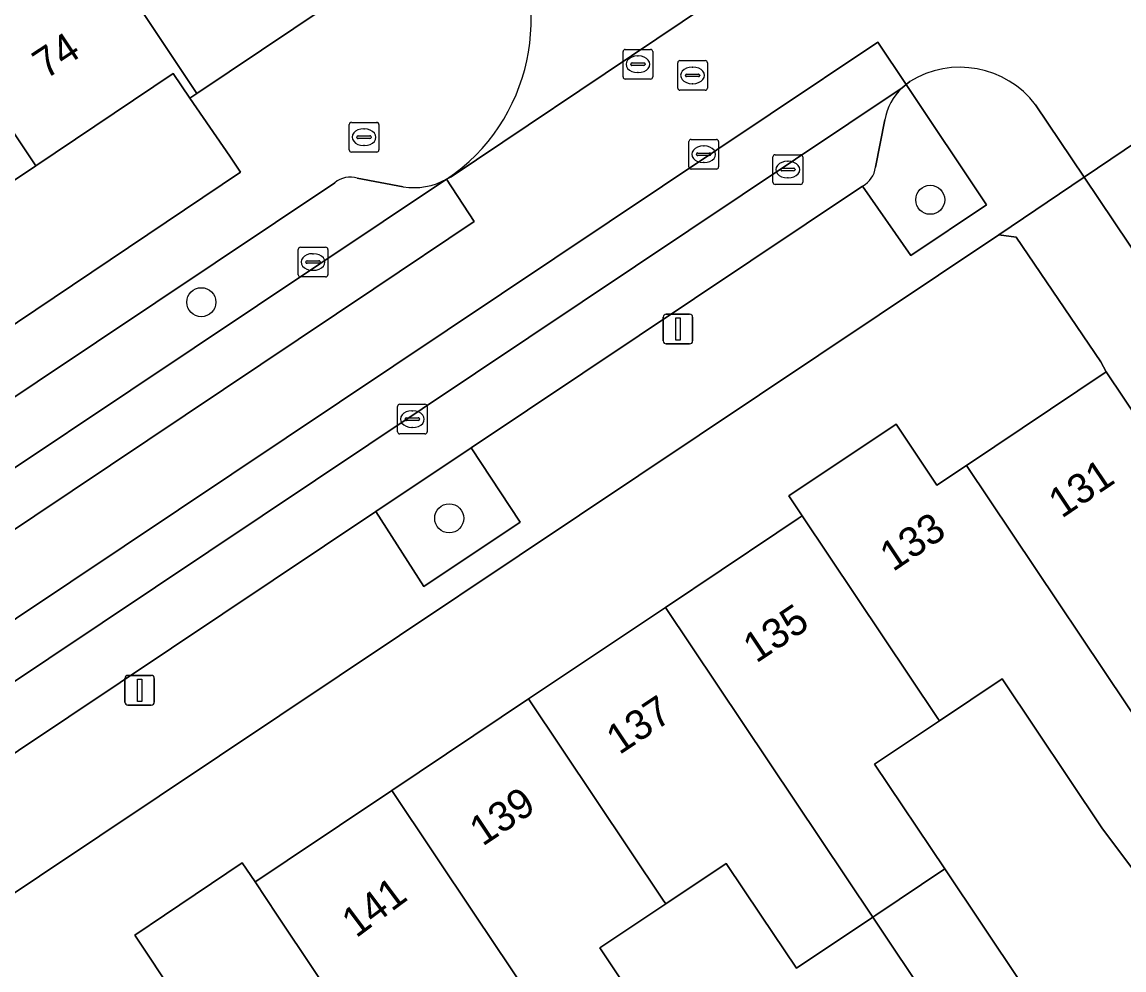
# Model space of a CAD drawing. Extents: x 158352 to 159489, y 383828 to 384603.
# Drawn here: x 158899.1 to 158936.22, y 384248.15 to 384280.08 of the extents above; entities that cross this region are included whole.
import ezdxf

# ---------------------------------------------------------------- set-up
doc = ezdxf.new("R2010")
doc.units = 0
for name, color, linetype in [('IMGEO_Boom', 7, 'Continuous'), ('IMGEO_Brandkraan', 7, 'Continuous'), ('IMGEO_Erf', 7, 'Continuous'), ('IMGEO_Groenvoorziening', 7, 'Continuous'), ('IMGEO_Kolk', 7, 'Continuous'), ('IMGEO_Lichtmast', 7, 'Continuous'), ('IMGEO_Pand', 7, 'Continuous'), ('IMGEO_Pand_nummerreeks', 7, 'Continuous'), ('IMGEO_Parkeervlak_open', 7, 'Continuous'), ('IMGEO_Rijbaan_lokaal_gesloten', 7, 'Continuous'), ('IMGEO_Rijbaan_lokaal_open', 7, 'Continuous'), ('IMGEO_Rioolput', 7, 'Continuous'), ('IMGEO_Voetpad_open', 7, 'Continuous')]:
    doc.layers.add(name, color=color, linetype=linetype)

msp = doc.modelspace()

# ---------------------------------------------------------------- linework, layer by layer
at = {"layer": 'IMGEO_Boom'}
for centre in [(158929.69, 384274.094), (158905.137, 384270.645), (158913.488, 384263.366)]:
    msp.add_circle(centre, 0.489, dxfattribs=at)
at = {"layer": 'IMGEO_Brandkraan'}
for p, q in [((158910.119, 384275.777), (158910.119, 384276.629)), ((158910.194, 384276.703), (158911.046, 384276.703)), ((158910.607, 384276.483), (158910.632, 384276.483)), ((158911.12, 384276.629), (158911.12, 384275.777)), ((158910.378, 384276.197), (158910.378, 384276.209)), ((158910.816, 384276.16), (158910.418, 384276.16)), ((158910.421, 384276.246), (158910.819, 384276.246)), ((158910.862, 384276.209), (158910.862, 384276.197)), ((158911.046, 384275.703), (158910.194, 384275.703)), ((158910.63, 384275.923), (158910.605, 384275.923))]:
    msp.add_line(p, q, dxfattribs=at)
for points in [[(158910.119, 384275.777), (158910.119, 384276.629)], [(158910.194, 384276.703), (158911.046, 384276.703)], [(158911.12, 384276.629), (158911.12, 384275.777)], [(158911.046, 384275.703), (158910.194, 384275.703)]]:
    msp.add_lwpolyline(points, dxfattribs=at)
for centre, radius, start, end in [((158910.196, 384276.627), 0.0765, 91.552, 178.448), ((158910.196, 384276.627), 0.0765, 91.552, 178.448), ((158911.044, 384276.627), 0.0765, 1.552, 88.448), ((158911.044, 384276.627), 0.0765, 1.552, 88.448), ((158910.418, 384276.206), 0.0403, 85.8775, 175.7526), ((158910.415, 384276.196), 0.0366, 178.938, 274.7102), ((158910.819, 384276.203), 0.043, 264.8664, 352.4533), ((158910.823, 384276.208), 0.0386, 1.7309, 96.639), ((158910.196, 384275.779), 0.0765, 181.552, 268.448), ((158910.196, 384275.779), 0.0765, 181.552, 268.448), ((158911.044, 384275.779), 0.0765, 271.552, 358.448), ((158911.044, 384275.779), 0.0765, 271.552, 358.448)]:
    msp.add_arc(centre, radius, start, end, dxfattribs=at)
for centre, major_axis, ratio, start_param, end_param in [((158910.606, 384276.203), (-0.387, 0.002), 0.722429, 4.712389, 7.853982), ((158910.631, 384276.203), (-0.39, 0.002), 0.717154, 1.570796, 4.712389)]:
    msp.add_ellipse(centre, major_axis=major_axis, ratio=ratio, start_param=start_param, end_param=end_param, dxfattribs=at)
at = {"layer": 'IMGEO_Erf'}
for points in [[(158824.924, 384220.195), (158906.452, 384275.023), (158906.1, 384275.563), (158904.752, 384277.514), (158904.194, 384278.344), (158899.561, 384275.241), (158894.795, 384272.049)], [(158898.695, 384243.511), (158903.302, 384246.595), (158904.284, 384247.252), (158902.893, 384249.33), (158903.895, 384250), (158906.519, 384251.756), (158906.947, 384251.116), (158907.045, 384251.182), (158908.027, 384251.839), (158911.554, 384254.2), (158916.162, 384257.283), (158920.77, 384260.367), (158924.521, 384262.877), (158925.239, 384263.358), (158925.377, 384263.451), (158924.927, 384264.123), (158928.539, 384266.54), (158929.916, 384264.482), (158930.912, 384265.149), (158935.621, 384268.3), (158935.437, 384268.635), (158932.586, 384272.838), (158932.003, 384272.919), (158849.203, 384217.574)], [(158937.496, 384250.25), (158935.497, 384252.909), (158932.115, 384257.962), (158929.999, 384256.546), (158927.818, 384255.087), (158930.181, 384251.555), (158935.303, 384243.901)], [(158929.702, 384247.023), (158927.755, 384249.931), (158925.186, 384248.211), (158923.988, 384250), (158922.821, 384251.744), (158920.783, 384250.38), (158920.215, 384250), (158918.563, 384248.894), (158920.954, 384245.322)]]:
    msp.add_lwpolyline(points, dxfattribs=at)
at = {"layer": 'IMGEO_Groenvoorziening'}
for points in [[(158927.411, 384274.558), (158929.038, 384272.214), (158931.585, 384273.921), (158928.875, 384277.975)], [(158928.875, 384277.975), (158928.741, 384277.867)], [(158928.158, 384276.783), (158927.845, 384275.188)]]:
    msp.add_lwpolyline(points, dxfattribs=at)
msp.add_lwpolyline([(158912.632, 384261.067), (158915.877, 384263.232), (158914.225, 384265.735), (158911.019, 384263.59)], close=True, dxfattribs=at)
for centre, radius, start, end in [((158930.125, 384276.424), 1.999, 133.7973, 169.658), ((158927.016, 384275.295), 0.836, 298.2049, 352.67)]:
    msp.add_arc(centre, radius, start, end, dxfattribs=at)
at = {"layer": 'IMGEO_Kolk'}
for p, q in [((158924.468, 384275.612), (158925.32, 384275.612)), ((158924.393, 384274.686), (158924.393, 384275.538)), ((158924.881, 384275.392), (158924.906, 384275.392)), ((158925.394, 384275.538), (158925.394, 384274.686)), ((158924.652, 384275.106), (158924.652, 384275.118)), ((158925.09, 384275.069), (158924.692, 384275.069)), ((158924.695, 384275.155), (158925.093, 384275.155)), ((158925.136, 384275.118), (158925.136, 384275.106)), ((158925.32, 384274.612), (158924.468, 384274.612)), ((158924.904, 384274.832), (158924.879, 384274.832)), ((158908.399, 384271.572), (158908.399, 384272.424)), ((158908.474, 384272.498), (158909.326, 384272.498)), ((158908.887, 384272.278), (158908.912, 384272.278)), ((158909.4, 384272.424), (158909.4, 384271.572)), ((158908.658, 384271.992), (158908.658, 384272.004)), ((158909.096, 384271.955), (158908.698, 384271.955)), ((158908.701, 384272.041), (158909.099, 384272.041)), ((158909.142, 384272.004), (158909.142, 384271.992)), ((158908.91, 384271.718), (158908.885, 384271.718)), ((158909.326, 384271.498), (158908.474, 384271.498)), ((158911.745, 384266.28), (158911.745, 384267.132)), ((158911.82, 384267.206), (158912.672, 384267.206)), ((158912.746, 384267.132), (158912.746, 384266.28)), ((158912.004, 384266.7), (158912.004, 384266.712)), ((158912.047, 384266.749), (158912.445, 384266.749)), ((158912.233, 384266.986), (158912.258, 384266.986)), ((158912.488, 384266.712), (158912.488, 384266.7)), ((158912.442, 384266.663), (158912.044, 384266.663)), ((158912.256, 384266.426), (158912.231, 384266.426)), ((158912.672, 384266.206), (158911.82, 384266.206))]:
    msp.add_line(p, q, dxfattribs=at)
for points in [[(158924.468, 384275.612), (158925.32, 384275.612)], [(158924.393, 384274.686), (158924.393, 384275.538)], [(158925.394, 384275.538), (158925.394, 384274.686)], [(158925.32, 384274.612), (158924.468, 384274.612)], [(158908.399, 384271.572), (158908.399, 384272.424)], [(158908.474, 384272.498), (158909.326, 384272.498)], [(158909.4, 384272.424), (158909.4, 384271.572)], [(158909.326, 384271.498), (158908.474, 384271.498)], [(158911.745, 384266.28), (158911.745, 384267.132)], [(158911.82, 384267.206), (158912.672, 384267.206)], [(158912.746, 384267.132), (158912.746, 384266.28)], [(158912.672, 384266.206), (158911.82, 384266.206)]]:
    msp.add_lwpolyline(points, dxfattribs=at)
for centre, radius, start, end in [((158924.47, 384275.536), 0.0765, 91.552, 178.448), ((158924.47, 384275.536), 0.0765, 91.552, 178.448), ((158925.318, 384275.536), 0.0765, 1.552, 88.448), ((158925.318, 384275.536), 0.0765, 1.552, 88.448), ((158924.692, 384275.115), 0.0403, 85.8775, 175.7526), ((158924.689, 384275.105), 0.0366, 178.938, 274.7102), ((158925.093, 384275.112), 0.043, 264.8664, 352.4533), ((158925.097, 384275.117), 0.0386, 1.7309, 96.639), ((158924.47, 384274.688), 0.0765, 181.552, 268.448), ((158924.47, 384274.688), 0.0765, 181.552, 268.448), ((158925.318, 384274.688), 0.0765, 271.552, 358.448), ((158925.318, 384274.688), 0.0765, 271.552, 358.448), ((158908.476, 384272.422), 0.0765, 91.552, 178.448), ((158908.476, 384272.422), 0.0765, 91.552, 178.448), ((158909.324, 384272.422), 0.0765, 1.552, 88.448), ((158909.324, 384272.422), 0.0765, 1.552, 88.448), ((158908.698, 384272.001), 0.0403, 85.8775, 175.7526), ((158908.695, 384271.991), 0.0366, 178.938, 274.7102), ((158909.099, 384271.998), 0.043, 264.8664, 352.4533), ((158909.103, 384272.003), 0.0386, 1.7309, 96.639), ((158908.476, 384271.574), 0.0765, 181.552, 268.448), ((158908.476, 384271.574), 0.0765, 181.552, 268.448), ((158909.324, 384271.574), 0.0765, 271.552, 358.448), ((158909.324, 384271.574), 0.0765, 271.552, 358.448), ((158911.822, 384267.13), 0.0765, 91.552, 178.448), ((158911.822, 384267.13), 0.0765, 91.552, 178.448), ((158912.67, 384267.13), 0.0765, 1.552, 88.448), ((158912.67, 384267.13), 0.0765, 1.552, 88.448), ((158912.044, 384266.709), 0.0403, 85.8775, 175.7526), ((158912.041, 384266.699), 0.0366, 178.938, 274.7102), ((158912.445, 384266.706), 0.043, 264.8664, 352.4533), ((158912.449, 384266.711), 0.0386, 1.7309, 96.639), ((158911.822, 384266.282), 0.0765, 181.552, 268.448), ((158911.822, 384266.282), 0.0765, 181.552, 268.448), ((158912.67, 384266.282), 0.0765, 271.552, 358.448), ((158912.67, 384266.282), 0.0765, 271.552, 358.448)]:
    msp.add_arc(centre, radius, start, end, dxfattribs=at)
for centre, major_axis, ratio, start_param, end_param in [((158924.88, 384275.112), (-0.387, 0.002), 0.722429, 4.712389, 7.853982), ((158924.905, 384275.112), (-0.39, 0.002), 0.717154, 1.570796, 4.712389), ((158908.886, 384271.998), (-0.387, 0.002), 0.722429, 4.712389, 7.853982), ((158908.911, 384271.998), (-0.39, 0.002), 0.717154, 1.570796, 4.712389), ((158912.232, 384266.706), (-0.387, 0.002), 0.722429, 4.712389, 7.853982), ((158912.257, 384266.706), (-0.39, 0.002), 0.717154, 1.570796, 4.712389)]:
    msp.add_ellipse(centre, major_axis=major_axis, ratio=ratio, start_param=start_param, end_param=end_param, dxfattribs=at)
at = {"layer": 'IMGEO_Lichtmast'}
for p, q in [((158920.696, 384269.341), (158920.696, 384270.141)), ((158920.696, 384270.141), (158920.696, 384269.341)), ((158920.796, 384270.241), (158921.586, 384270.241)), ((158921.586, 384270.241), (158920.796, 384270.241)), ((158921.686, 384270.141), (158921.686, 384269.341)), ((158921.686, 384269.341), (158921.686, 384270.141)), ((158921.586, 384269.241), (158920.796, 384269.241)), ((158920.796, 384269.241), (158921.586, 384269.241)), ((158902.564, 384257.174), (158902.564, 384257.974)), ((158902.564, 384257.974), (158902.564, 384257.174)), ((158902.664, 384258.074), (158903.454, 384258.074)), ((158903.454, 384258.074), (158902.664, 384258.074)), ((158903.554, 384257.974), (158903.554, 384257.174)), ((158903.554, 384257.174), (158903.554, 384257.974)), ((158903.454, 384257.074), (158902.664, 384257.074)), ((158902.664, 384257.074), (158903.454, 384257.074))]:
    msp.add_line(p, q, dxfattribs=at)
for points in [[(158921.116, 384270.116), (158921.266, 384270.116), (158921.266, 384269.366), (158921.116, 384269.366), (158921.116, 384270.116)], [(158902.984, 384257.949), (158903.134, 384257.949), (158903.134, 384257.199), (158902.984, 384257.199), (158902.984, 384257.949)]]:
    msp.add_lwpolyline(points, dxfattribs=at)
for centre, start, end in [((158920.796, 384270.141), 90, 180), ((158920.796, 384270.141), 90, 180), ((158921.586, 384270.141), 0, 90), ((158921.586, 384270.141), 360, 90), ((158920.796, 384269.341), 180, 270), ((158920.796, 384269.341), 180, 270), ((158921.586, 384269.341), 270, 0), ((158921.586, 384269.341), 270, 0), ((158902.664, 384257.974), 90, 180), ((158902.664, 384257.974), 90, 180), ((158903.454, 384257.974), 0, 90), ((158903.454, 384257.974), 360, 90), ((158902.664, 384257.174), 180, 270), ((158902.664, 384257.174), 180, 270), ((158903.454, 384257.174), 270, 0), ((158903.454, 384257.174), 270, 0)]:
    msp.add_arc(centre, 0.1, start, end, dxfattribs=at)
at = {"layer": 'IMGEO_Pand'}
for points in [[(158905.104, 384291.662), (158904.545, 384291.294), (158896.8, 384302.945), (158890.354, 384298.66), (158890.737, 384298.084), (158890.763, 384298.045), (158892.35, 384295.66), (158893.197, 384294.386), (158893.294, 384294.45), (158896.956, 384288.943), (158896.99, 384288.891), (158897.35, 384289.13), (158897.771, 384288.498), (158904.982, 384277.669), (158911.517, 384282.061)], [(158896.956, 384288.943), (158894.856, 384287.546), (158894.66, 384287.415), (158897.248, 384283.524), (158895.032, 384282.05), (158899.561, 384275.241), (158904.194, 384278.344), (158904.752, 384277.514), (158904.982, 384277.669), (158897.771, 384288.498), (158897.35, 384289.13), (158896.99, 384288.891)], [(158895.032, 384282.05), (158893.033, 384280.721), (158890.401, 384284.677), (158887.625, 384282.83), (158894.795, 384272.049), (158899.561, 384275.241)], [(158930.912, 384265.149), (158937.861, 384254.768), (158941.052, 384250), (158941.716, 384249.009), (158943.197, 384250), (158944.137, 384250.629), (158937.976, 384259.839), (158940.261, 384261.367), (158935.621, 384268.3)], [(158930.912, 384265.149), (158929.916, 384264.482), (158928.539, 384266.54), (158924.927, 384264.123), (158925.377, 384263.451), (158929.925, 384256.656), (158929.999, 384256.546), (158932.115, 384257.962), (158935.497, 384252.909), (158937.496, 384250.25), (158939.375, 384247.442), (158939.982, 384247.848), (158941.358, 384248.769), (158941.716, 384249.009), (158941.052, 384250), (158937.861, 384254.768)], [(158925.377, 384263.451), (158925.239, 384263.358), (158924.521, 384262.877), (158920.77, 384260.367), (158927.755, 384249.931), (158927.858, 384250), (158930.181, 384251.555), (158927.818, 384255.087), (158929.999, 384256.546), (158929.925, 384256.656)], [(158920.783, 384250.38), (158922.821, 384251.744), (158923.988, 384250), (158925.186, 384248.211), (158927.755, 384249.931), (158920.77, 384260.367), (158916.162, 384257.283), (158920.698, 384250.507)], [(158920.783, 384250.38), (158920.698, 384250.507), (158916.162, 384257.283), (158911.554, 384254.2), (158914.366, 384250), (158918.567, 384243.724), (158920.954, 384245.322), (158918.563, 384248.894), (158920.215, 384250)], [(158911.554, 384254.2), (158908.027, 384251.839), (158907.045, 384251.182), (158906.947, 384251.116), (158907.694, 384250), (158911.525, 384244.276), (158911.597, 384244.169), (158913.753, 384245.612), (158916.115, 384242.083), (158918.567, 384243.724), (158914.366, 384250)], [(158911.597, 384244.169), (158911.525, 384244.276), (158907.694, 384250), (158906.947, 384251.116), (158906.519, 384251.756), (158903.895, 384250), (158902.893, 384249.33), (158904.284, 384247.252), (158903.302, 384246.595), (158910.284, 384236.163), (158910.41, 384235.975), (158912.837, 384237.599), (158909.416, 384242.709)], [(158930.181, 384251.555), (158927.858, 384250), (158927.755, 384249.931), (158929.702, 384247.023), (158932.877, 384242.276), (158935.303, 384243.901)]]:
    msp.add_lwpolyline(points, close=True, dxfattribs=at)
at = {"layer": 'IMGEO_Parkeervlak_open'}
for points in [[(158928.741, 384277.867), (158847.89, 384223.805)], [(158927.845, 384275.188), (158928.158, 384276.783)], [(158818.36, 384211.295), (158830.503, 384219.367), (158831.156, 384219.806), (158832.496, 384220.707), (158842.526, 384227.357), (158843.894, 384228.271), (158844.531, 384228.697), (158853.892, 384235.025), (158913.401, 384274.791)], [(158909.63, 384274.668), (158843.37, 384230.376), (158841.384, 384229.054), (158831.356, 384222.372), (158829.341, 384221.029), (158822.229, 384216.216), (158819.794, 384214.568)], [(158892.479, 384251.204), (158895.514, 384253.229), (158911.019, 384263.59), (158914.225, 384265.735), (158927.411, 384274.558)], [(158911.936, 384274.536), (158910.392, 384274.826)]]:
    msp.add_lwpolyline(points, dxfattribs=at)
for centre, radius, start, end in [((158930.125, 384276.424), 1.999, 133.7973, 169.658), ((158910.161, 384274.023), 0.836, 73.9671, 129.4613), ((158927.016, 384275.295), 0.836, 298.2049, 352.67), ((158912.307, 384276.739), 2.234, 260.4386, 299.3095)]:
    msp.add_arc(centre, radius, start, end, dxfattribs=at)
at = {"layer": 'IMGEO_Rijbaan_lokaal_gesloten'}
for points in [[(158928.741, 384277.867), (158928.875, 384277.975), (158927.924, 384279.398), (158875.348, 384244.245), (158846.287, 384224.725), (158847.222, 384223.339), (158847.89, 384223.805)], [(158910.948, 384271.094), (158914.324, 384273.367), (158913.401, 384274.791), (158853.892, 384235.025), (158844.531, 384228.697), (158843.894, 384228.271), (158844.821, 384226.897), (158874.134, 384246.446)]]:
    msp.add_lwpolyline(points, close=True, dxfattribs=at)
at = {"layer": 'IMGEO_Rijbaan_lokaal_open'}
for points in [[(158938.147, 384283.913), (158939.324, 384284.933), (158938.378, 384286.339), (158964.07, 384303.539), (158975.353, 384311.006), (158973.93, 384313.16), (158930.614, 384284.24), (158928.388, 384282.75), (158927.414, 384284.178), (158913.55, 384274.866), (158913.401, 384274.791), (158914.324, 384273.367), (158910.948, 384271.094), (158874.134, 384246.446), (158844.821, 384226.897), (158846.287, 384224.725), (158875.348, 384244.245), (158927.924, 384279.398)], [(158913.401, 384274.791), (158913.55, 384274.866), (158927.414, 384284.178)], [(158927.924, 384279.398), (158928.875, 384277.975), (158929.002, 384278.079)], [(158933.238, 384277.293), (158934.878, 384274.851), (158937.565, 384276.679)]]:
    msp.add_lwpolyline(points, dxfattribs=at)
msp.add_lwpolyline([(158942.113, 384270.058), (158941.545, 384270.918), (158938.496, 384275.255), (158937.565, 384276.679), (158934.878, 384274.851), (158937.931, 384270.305), (158939.624, 384267.764), (158947.99, 384255.54), (158948.621, 384254.614), (158951.135, 384250.832), (158953.801, 384252.656), (158951.242, 384256.449), (158950.688, 384257.27), (158950.589, 384257.44)], close=True, dxfattribs=at)
for centre, radius, start, end in [((158909.81, 384280.13), 6.435, 303.9265, 31.7566), ((158930.687, 384275.353), 3.205, 37.2519, 121.7245)]:
    msp.add_arc(centre, radius, start, end, dxfattribs=at)
at = {"layer": 'IMGEO_Rioolput'}
for p, q in [((158919.344, 384278.233), (158919.344, 384279.085)), ((158919.419, 384279.159), (158920.271, 384279.159)), ((158920.345, 384279.085), (158920.345, 384278.233)), ((158919.603, 384278.653), (158919.603, 384278.665)), ((158920.041, 384278.616), (158919.643, 384278.616)), ((158919.646, 384278.702), (158920.044, 384278.702)), ((158919.832, 384278.939), (158919.857, 384278.939)), ((158920.087, 384278.665), (158920.087, 384278.653)), ((158921.183, 384277.859), (158921.183, 384278.711)), ((158921.258, 384278.785), (158922.11, 384278.785)), ((158922.184, 384278.711), (158922.184, 384277.859)), ((158919.855, 384278.379), (158919.83, 384278.379)), ((158921.442, 384278.279), (158921.442, 384278.291)), ((158921.88, 384278.242), (158921.482, 384278.242)), ((158921.485, 384278.328), (158921.883, 384278.328)), ((158921.671, 384278.565), (158921.696, 384278.565)), ((158921.926, 384278.291), (158921.926, 384278.279)), ((158920.271, 384278.159), (158919.419, 384278.159)), ((158921.694, 384278.005), (158921.669, 384278.005)), ((158922.11, 384277.785), (158921.258, 384277.785)), ((158921.56, 384275.201), (158921.56, 384276.053)), ((158921.635, 384276.127), (158922.487, 384276.127)), ((158922.561, 384276.053), (158922.561, 384275.201)), ((158921.819, 384275.621), (158921.819, 384275.633)), ((158921.862, 384275.67), (158922.26, 384275.67)), ((158922.048, 384275.907), (158922.073, 384275.907)), ((158922.303, 384275.633), (158922.303, 384275.621)), ((158922.257, 384275.584), (158921.859, 384275.584)), ((158922.071, 384275.347), (158922.046, 384275.347)), ((158922.487, 384275.127), (158921.635, 384275.127))]:
    msp.add_line(p, q, dxfattribs=at)
for points in [[(158919.344, 384278.233), (158919.344, 384279.085)], [(158919.419, 384279.159), (158920.271, 384279.159)], [(158920.345, 384279.085), (158920.345, 384278.233)], [(158921.183, 384277.859), (158921.183, 384278.711)], [(158921.258, 384278.785), (158922.11, 384278.785)], [(158922.184, 384278.711), (158922.184, 384277.859)], [(158920.271, 384278.159), (158919.419, 384278.159)], [(158922.11, 384277.785), (158921.258, 384277.785)], [(158921.56, 384275.201), (158921.56, 384276.053)], [(158921.635, 384276.127), (158922.487, 384276.127)], [(158922.561, 384276.053), (158922.561, 384275.201)], [(158922.487, 384275.127), (158921.635, 384275.127)]]:
    msp.add_lwpolyline(points, dxfattribs=at)
for centre, radius, start, end in [((158919.421, 384279.083), 0.0765, 91.552, 178.448), ((158919.421, 384279.083), 0.0765, 91.552, 178.448), ((158920.269, 384279.083), 0.0765, 1.552, 88.448), ((158920.269, 384279.083), 0.0765, 1.552, 88.448), ((158919.643, 384278.662), 0.0403, 85.8775, 175.7526), ((158919.64, 384278.652), 0.0366, 178.938, 274.7102), ((158920.044, 384278.659), 0.043, 264.8664, 352.4533), ((158920.048, 384278.664), 0.0386, 1.7309, 96.639), ((158921.26, 384278.709), 0.0765, 91.552, 178.448), ((158921.26, 384278.709), 0.0765, 91.552, 178.448), ((158922.108, 384278.709), 0.0765, 1.552, 88.448), ((158922.108, 384278.709), 0.0765, 1.552, 88.448), ((158919.421, 384278.235), 0.0765, 181.552, 268.448), ((158919.421, 384278.235), 0.0765, 181.552, 268.448), ((158920.269, 384278.235), 0.0765, 271.552, 358.448), ((158920.269, 384278.235), 0.0765, 271.552, 358.448), ((158921.482, 384278.288), 0.0403, 85.8775, 175.7526), ((158921.479, 384278.278), 0.0366, 178.938, 274.7102), ((158921.883, 384278.285), 0.043, 264.8664, 352.4533), ((158921.887, 384278.29), 0.0386, 1.7309, 96.639), ((158921.26, 384277.861), 0.0765, 181.552, 268.448), ((158921.26, 384277.861), 0.0765, 181.552, 268.448), ((158922.108, 384277.861), 0.0765, 271.552, 358.448), ((158922.108, 384277.861), 0.0765, 271.552, 358.448), ((158921.637, 384276.051), 0.0765, 91.552, 178.448), ((158921.637, 384276.051), 0.0765, 91.552, 178.448), ((158922.485, 384276.051), 0.0765, 1.552, 88.448), ((158922.485, 384276.051), 0.0765, 1.552, 88.448), ((158921.859, 384275.63), 0.0403, 85.8775, 175.7526), ((158921.856, 384275.62), 0.0366, 178.938, 274.7102), ((158922.26, 384275.627), 0.043, 264.8664, 352.4533), ((158922.264, 384275.632), 0.0386, 1.7309, 96.639), ((158921.637, 384275.203), 0.0765, 181.552, 268.448), ((158921.637, 384275.203), 0.0765, 181.552, 268.448), ((158922.485, 384275.203), 0.0765, 271.552, 358.448), ((158922.485, 384275.203), 0.0765, 271.552, 358.448)]:
    msp.add_arc(centre, radius, start, end, dxfattribs=at)
for centre, major_axis, ratio, start_param, end_param in [((158919.831, 384278.659), (-0.387, 0.002), 0.722429, 4.712389, 7.853982), ((158919.856, 384278.659), (-0.39, 0.002), 0.717154, 1.570796, 4.712389), ((158921.67, 384278.285), (-0.387, 0.002), 0.722429, 4.712389, 7.853982), ((158921.695, 384278.285), (-0.39, 0.002), 0.717154, 1.570796, 4.712389), ((158922.047, 384275.627), (-0.387, 0.002), 0.722429, 4.712389, 7.853982), ((158922.072, 384275.627), (-0.39, 0.002), 0.717154, 1.570796, 4.712389)]:
    msp.add_ellipse(centre, major_axis=major_axis, ratio=ratio, start_param=start_param, end_param=end_param, dxfattribs=at)
at = {"layer": 'IMGEO_Voetpad_open'}
for points in [[(158915.281, 384283.517), (158911.517, 384282.061), (158904.982, 384277.669), (158904.752, 384277.514), (158906.1, 384275.563), (158906.452, 384275.023), (158824.924, 384220.195), (158821.151, 384217.705), (158820.552, 384218.57), (158819.391, 384220.337), (158812.392, 384215.663), (158809.312, 384213.713), (158808.025, 384212.833)], [(158929.002, 384278.079), (158928.875, 384277.975), (158931.585, 384273.921), (158929.038, 384272.214), (158927.411, 384274.558), (158914.225, 384265.735), (158915.877, 384263.232), (158912.632, 384261.067), (158911.019, 384263.59), (158895.514, 384253.229), (158897.135, 384250.808), (158894.102, 384248.778), (158892.479, 384251.204), (158886.509, 384247.22), (158888.135, 384244.785), (158884.099, 384242.084), (158882.481, 384244.532), (158868.973, 384235.474), (158870.636, 384233.002), (158866.676, 384230.311), (158864.997, 384232.808), (158851.545, 384223.788), (158850.787, 384223.65), (158849.183, 384223.967)], [(158932.003, 384272.919), (158934.878, 384274.851), (158933.238, 384277.293)], [(158819.794, 384214.568), (158822.229, 384216.216), (158829.341, 384221.029), (158831.356, 384222.372), (158841.384, 384229.054), (158843.37, 384230.376), (158909.63, 384274.668)], [(158910.392, 384274.826), (158911.936, 384274.536)], [(158937.931, 384270.305), (158934.878, 384274.851), (158932.003, 384272.919), (158932.586, 384272.838), (158935.437, 384268.635), (158935.621, 384268.3), (158940.261, 384261.367)], [(158845.198, 384218.378), (158846.791, 384215.962), (158849.203, 384217.574), (158932.003, 384272.919)]]:
    msp.add_lwpolyline(points, dxfattribs=at)
for centre, radius, start, end in [((158909.81, 384280.13), 6.435, 303.9265, 31.7566), ((158930.687, 384275.353), 3.205, 37.2519, 121.7245), ((158910.161, 384274.023), 0.836, 73.9671, 129.4613), ((158912.307, 384276.739), 2.234, 260.4386, 299.3095)]:
    msp.add_arc(centre, radius, start, end, dxfattribs=at)

# ---------------------------------------------------------------- texts
at = {"layer": 'IMGEO_Pand_nummerreeks'}
for s, rotation, p in [('74', 33.6326, (158899.897, 384278.136)), ('131', 33.8023, (158934.116, 384263.346)), ('133', 33.7931, (158928.435, 384261.55)), ('135', 33.7931, (158923.828, 384258.467)), ('137', 33.7917, (158919.22, 384255.383)), ('139', 33.7917, (158914.612, 384252.3)), ('141', 36.7438, (158910.354, 384249.21))]:
    msp.add_text(s, height=1, rotation=rotation, dxfattribs=at).set_placement(p)

doc.saveas('drawing.dxf')
